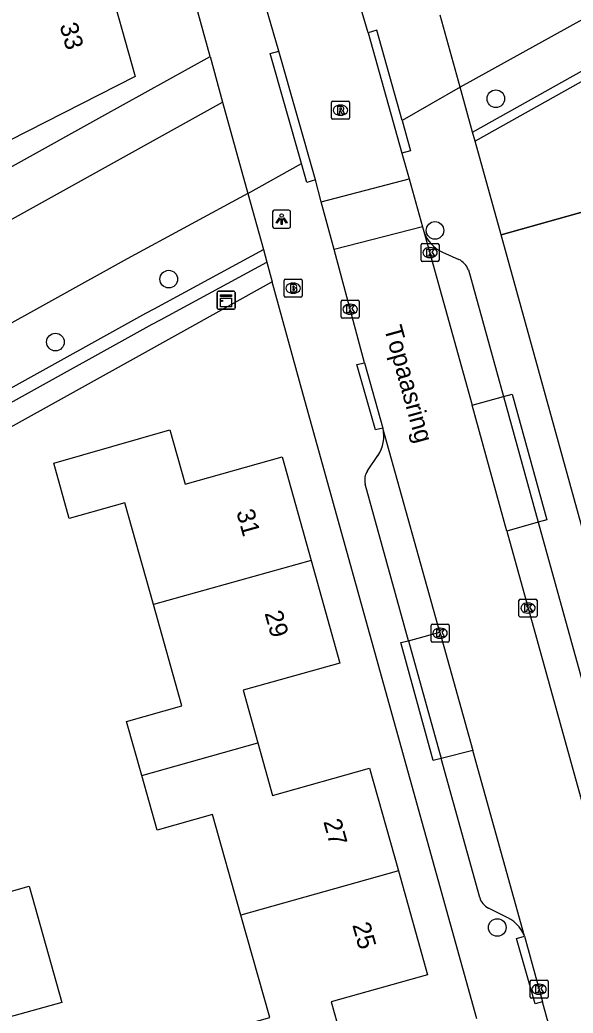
# Model space of a CAD drawing. Extents: x 159628 to 160723, y 388176 to 389416.
# Drawn here: x 160120.1 to 160150.8, y 388412.6 to 388467.7 of the extents above; entities that cross this region are included whole.
import ezdxf

# ---------------------------------------------------------------- set-up
doc = ezdxf.new("R2010")
doc.units = 0
for name, color, linetype in [('IMGEO_Boom', 7, 'Continuous'), ('IMGEO_Brandkraan', 7, 'Continuous'), ('IMGEO_Groenvoorziening', 7, 'Continuous'), ('IMGEO_Haag', 7, 'Continuous'), ('IMGEO_Hek', 7, 'Continuous'), ('IMGEO_Kast', 7, 'Continuous'), ('IMGEO_Kolk', 7, 'Continuous'), ('IMGEO_Lichtpunt', 7, 'Continuous'), ('IMGEO_Openbare_ruimte_label', 7, 'Continuous'), ('IMGEO_Pand', 7, 'Continuous'), ('IMGEO_Pand_nummerreeks', 7, 'Continuous'), ('IMGEO_Parkeervlak_open', 7, 'Continuous'), ('IMGEO_Rijbaan_lokaal_open', 7, 'Continuous'), ('IMGEO_Rioolput', 7, 'Continuous'), ('IMGEO_Voetpad_open', 7, 'Continuous')]:
    doc.layers.add(name, color=color, linetype=linetype)

msp = doc.modelspace()

# ---------------------------------------------------------------- linework, layer by layer
at = {"layer": 'IMGEO_Boom'}
for centre in [(160146.47, 388463.308), (160143.092, 388455.998), (160128.316, 388453.295), (160122.025, 388449.803), (160146.549, 388417.311)]:
    msp.add_circle(centre, 0.489, dxfattribs=at)
at = {"layer": 'IMGEO_Brandkraan'}
for p, q in [((160134.721, 388452.367), (160134.721, 388453.219)), ((160134.796, 388453.293), (160135.648, 388453.293)), ((160135.209, 388453.073), (160135.234, 388453.073)), ((160135.722, 388453.219), (160135.722, 388452.367)), ((160135.232, 388452.513), (160135.207, 388452.513)), ((160135.648, 388452.293), (160134.796, 388452.293))]:
    msp.add_line(p, q, dxfattribs=at)
for points in [[(160134.721, 388452.367), (160134.721, 388453.219)], [(160134.796, 388453.293), (160135.648, 388453.293)], [(160135.069, 388452.993), (160135.069, 388452.593), (160135.282, 388452.593)], [(160135.3, 388452.993), (160135.069, 388452.993)], [(160135.722, 388453.219), (160135.722, 388452.367)], [(160135.248, 388452.912), (160135.194, 388452.912), (160135.194, 388452.836)], [(160135.194, 388452.836), (160135.247, 388452.836)], [(160135.256, 388452.76), (160135.194, 388452.76), (160135.194, 388452.679)], [(160135.194, 388452.679), (160135.256, 388452.679)], [(160135.648, 388452.293), (160134.796, 388452.293)]]:
    msp.add_lwpolyline(points, dxfattribs=at)
for centre, radius, start, end in [((160134.798, 388453.217), 0.0765, 91.552, 178.448), ((160134.798, 388453.217), 0.0765, 91.552, 178.448), ((160135.304, 388452.848), 0.145, 59.4692, 91.5367), ((160135.329, 388452.895), 0.0922, 285.5137, 58.1501), ((160135.646, 388453.217), 0.0765, 1.552, 88.448), ((160135.646, 388453.217), 0.0765, 1.552, 88.448), ((160135.249, 388452.874), 0.0379, 267.8285, 90.9355), ((160135.257, 388452.719), 0.0404, 269.8759, 90.5077), ((160135.288, 388452.844), 0.251, 268.6676, 293.5347), ((160135.334, 388452.703), 0.105, 301.3115, 78.989), ((160134.798, 388452.369), 0.0765, 181.552, 268.448), ((160134.798, 388452.369), 0.0765, 181.552, 268.448), ((160135.646, 388452.369), 0.0765, 271.552, 358.448), ((160135.646, 388452.369), 0.0765, 271.552, 358.448)]:
    msp.add_arc(centre, radius, start, end, dxfattribs=at)
for centre, major_axis, ratio, start_param, end_param in [((160135.208, 388452.793), (-0.387, 0.002), 0.722429, 4.712389, 7.853982), ((160135.233, 388452.793), (-0.39, 0.002), 0.717154, 1.570796, 4.712389)]:
    msp.add_ellipse(centre, major_axis=major_axis, ratio=ratio, start_param=start_param, end_param=end_param, dxfattribs=at)
at = {"layer": 'IMGEO_Groenvoorziening'}
for points in [[(160169.64, 388455.37), (160167.851, 388461.677), (160146.76, 388455.755)], [(160134.059, 388453.138), (160126.17, 388448.757), (160071.823, 388418.575), (160075.33, 388405.904)]]:
    msp.add_lwpolyline(points, dxfattribs=at)
at = {"layer": 'IMGEO_Haag'}
for points in [[(160145.181, 388461.454), (160170.636, 388475.72)], [(160170.867, 388475.276), (160145.318, 388460.958)], [(160070.833, 388420.227), (160093.307, 388432.688), (160095.907, 388434.13), (160127.052, 388451.4), (160127.514, 388451.656), (160133.566, 388454.936)], [(160071.028, 388419.535), (160093.647, 388432.076), (160096.247, 388433.518), (160127.392, 388450.788), (160127.85, 388451.042), (160133.756, 388454.242)]]:
    msp.add_lwpolyline(points, dxfattribs=at)
at = {"layer": 'IMGEO_Hek'}
msp.add_lwpolyline([(160146.76, 388455.755), (160167.851, 388461.677)], dxfattribs=at)
at = {"layer": 'IMGEO_Kast'}
for p, q in [((160130.997, 388451.7), (160130.997, 388452.541)), ((160130.997, 388452.541), (160130.997, 388451.7)), ((160131.072, 388452.625), (160131.913, 388452.625)), ((160131.913, 388452.625), (160131.072, 388452.625)), ((160131.997, 388452.55), (160131.997, 388451.709)), ((160131.997, 388451.709), (160131.997, 388452.55)), ((160131.922, 388451.625), (160131.081, 388451.625)), ((160131.081, 388451.625), (160131.922, 388451.625))]:
    msp.add_line(p, q, dxfattribs=at)
for points in [[(160131.192, 388452.415), (160131.792, 388452.415), (160131.792, 388452.33), (160131.192, 388452.33), (160131.192, 388452.415)], [(160131.192, 388452.24), (160131.792, 388452.24), (160131.792, 388451.751), (160131.192, 388451.751), (160131.192, 388452.24)]]:
    msp.add_lwpolyline(points, dxfattribs=at)
msp.add_circle((160131.276, 388452.089), 0.0377, dxfattribs=at)
for centre, start, end in [((160131.075, 388452.547), 92.4484, 184.2845), ((160131.075, 388452.547), 92.4484, 184.2845), ((160131.919, 388452.547), 2.4484, 94.2845), ((160131.919, 388452.547), 2.4484, 94.2845), ((160131.075, 388451.703), 182.4484, 274.2845), ((160131.075, 388451.703), 182.4484, 274.2845), ((160131.919, 388451.703), 272.4484, 4.2845), ((160131.919, 388451.703), 272.4484, 4.2845)]:
    msp.add_arc(centre, 0.0779, start, end, dxfattribs=at)
at = {"layer": 'IMGEO_Kolk'}
for p, q in [((160142.317, 388454.341), (160142.317, 388455.193)), ((160142.392, 388455.267), (160143.244, 388455.267)), ((160143.318, 388455.193), (160143.318, 388454.341)), ((160142.805, 388455.047), (160142.83, 388455.047)), ((160143.244, 388454.267), (160142.392, 388454.267)), ((160142.828, 388454.487), (160142.803, 388454.487)), ((160137.885, 388451.197), (160137.885, 388452.049)), ((160137.96, 388452.123), (160138.812, 388452.123)), ((160138.373, 388451.903), (160138.398, 388451.903)), ((160138.886, 388452.049), (160138.886, 388451.197)), ((160138.396, 388451.343), (160138.371, 388451.343)), ((160138.812, 388451.123), (160137.96, 388451.123)), ((160147.755, 388434.615), (160147.755, 388435.467)), ((160147.83, 388435.541), (160148.682, 388435.541)), ((160148.756, 388435.467), (160148.756, 388434.615)), ((160148.243, 388435.321), (160148.268, 388435.321)), ((160148.682, 388434.541), (160147.83, 388434.541)), ((160148.266, 388434.761), (160148.241, 388434.761)), ((160142.873, 388433.219), (160142.873, 388434.071)), ((160142.948, 388434.145), (160143.8, 388434.145)), ((160143.361, 388433.925), (160143.386, 388433.925)), ((160143.874, 388434.071), (160143.874, 388433.219)), ((160143.8, 388433.145), (160142.948, 388433.145)), ((160143.384, 388433.365), (160143.359, 388433.365)), ((160148.444, 388414.383), (160149.296, 388414.383)), ((160148.369, 388413.457), (160148.369, 388414.309)), ((160148.857, 388414.163), (160148.882, 388414.163)), ((160149.37, 388414.309), (160149.37, 388413.457)), ((160149.296, 388413.383), (160148.444, 388413.383)), ((160148.88, 388413.603), (160148.855, 388413.603))]:
    msp.add_line(p, q, dxfattribs=at)
for points in [[(160142.317, 388454.341), (160142.317, 388455.193)], [(160142.392, 388455.267), (160143.244, 388455.267)], [(160143.318, 388455.193), (160143.318, 388454.341)], [(160142.638, 388454.967), (160142.761, 388454.967), (160142.761, 388454.816), (160142.891, 388454.967), (160143.055, 388454.967), (160142.909, 388454.816), (160143.062, 388454.567), (160142.91, 388454.567), (160142.825, 388454.731), (160142.761, 388454.664), (160142.761, 388454.567), (160142.638, 388454.567), (160142.638, 388454.967)], [(160143.244, 388454.267), (160142.392, 388454.267)], [(160137.885, 388451.197), (160137.885, 388452.049)], [(160137.96, 388452.123), (160138.812, 388452.123)], [(160138.886, 388452.049), (160138.886, 388451.197)], [(160138.206, 388451.823), (160138.329, 388451.823), (160138.329, 388451.672), (160138.459, 388451.823), (160138.623, 388451.823), (160138.477, 388451.672), (160138.63, 388451.423), (160138.478, 388451.423), (160138.393, 388451.587), (160138.329, 388451.52), (160138.329, 388451.423), (160138.206, 388451.423), (160138.206, 388451.823)], [(160138.812, 388451.123), (160137.96, 388451.123)], [(160147.755, 388434.615), (160147.755, 388435.467)], [(160147.83, 388435.541), (160148.682, 388435.541)], [(160148.756, 388435.467), (160148.756, 388434.615)], [(160148.076, 388435.241), (160148.199, 388435.241), (160148.199, 388435.09), (160148.329, 388435.241), (160148.493, 388435.241), (160148.347, 388435.09), (160148.5, 388434.841), (160148.348, 388434.841), (160148.263, 388435.005), (160148.199, 388434.938), (160148.199, 388434.841), (160148.076, 388434.841), (160148.076, 388435.241)], [(160148.682, 388434.541), (160147.83, 388434.541)], [(160142.873, 388433.219), (160142.873, 388434.071)], [(160142.948, 388434.145), (160143.8, 388434.145)], [(160143.194, 388433.845), (160143.317, 388433.845), (160143.317, 388433.694), (160143.447, 388433.845), (160143.611, 388433.845), (160143.465, 388433.694), (160143.618, 388433.445), (160143.466, 388433.445), (160143.381, 388433.609), (160143.317, 388433.542), (160143.317, 388433.445), (160143.194, 388433.445), (160143.194, 388433.845)], [(160143.874, 388434.071), (160143.874, 388433.219)], [(160143.8, 388433.145), (160142.948, 388433.145)], [(160148.444, 388414.383), (160149.296, 388414.383)], [(160148.369, 388413.457), (160148.369, 388414.309)], [(160148.69, 388414.083), (160148.813, 388414.083), (160148.813, 388413.932), (160148.943, 388414.083), (160149.107, 388414.083), (160148.961, 388413.932), (160149.114, 388413.683), (160148.962, 388413.683), (160148.877, 388413.847), (160148.813, 388413.78), (160148.813, 388413.683), (160148.69, 388413.683), (160148.69, 388414.083)], [(160149.37, 388414.309), (160149.37, 388413.457)], [(160149.296, 388413.383), (160148.444, 388413.383)]]:
    msp.add_lwpolyline(points, dxfattribs=at)
for centre, start, end in [((160142.394, 388455.191), 91.552, 178.448), ((160142.394, 388455.191), 91.552, 178.448), ((160143.242, 388455.191), 1.552, 88.448), ((160143.242, 388455.191), 1.552, 88.448), ((160142.394, 388454.343), 181.552, 268.448), ((160142.394, 388454.343), 181.552, 268.448), ((160143.242, 388454.343), 271.552, 358.448), ((160143.242, 388454.343), 271.552, 358.448), ((160137.962, 388452.047), 91.552, 178.448), ((160137.962, 388452.047), 91.552, 178.448), ((160138.81, 388452.047), 1.552, 88.448), ((160138.81, 388452.047), 1.552, 88.448), ((160137.962, 388451.199), 181.552, 268.448), ((160137.962, 388451.199), 181.552, 268.448), ((160138.81, 388451.199), 271.552, 358.448), ((160138.81, 388451.199), 271.552, 358.448), ((160147.832, 388435.465), 91.552, 178.448), ((160147.832, 388435.465), 91.552, 178.448), ((160148.68, 388435.465), 1.552, 88.448), ((160148.68, 388435.465), 1.552, 88.448), ((160147.832, 388434.617), 181.552, 268.448), ((160147.832, 388434.617), 181.552, 268.448), ((160148.68, 388434.617), 271.552, 358.448), ((160148.68, 388434.617), 271.552, 358.448), ((160142.95, 388434.069), 91.552, 178.448), ((160142.95, 388434.069), 91.552, 178.448), ((160143.798, 388434.069), 1.552, 88.448), ((160143.798, 388434.069), 1.552, 88.448), ((160142.95, 388433.221), 181.552, 268.448), ((160142.95, 388433.221), 181.552, 268.448), ((160143.798, 388433.221), 271.552, 358.448), ((160143.798, 388433.221), 271.552, 358.448), ((160148.446, 388414.307), 91.552, 178.448), ((160148.446, 388414.307), 91.552, 178.448), ((160149.294, 388414.307), 1.552, 88.448), ((160149.294, 388414.307), 1.552, 88.448), ((160148.446, 388413.459), 181.552, 268.448), ((160148.446, 388413.459), 181.552, 268.448), ((160149.294, 388413.459), 271.552, 358.448), ((160149.294, 388413.459), 271.552, 358.448)]:
    msp.add_arc(centre, 0.0765, start, end, dxfattribs=at)
for centre, major_axis, ratio, start_param, end_param in [((160142.804, 388454.767), (-0.387, 0.002), 0.722429, 4.712389, 7.853982), ((160142.829, 388454.767), (-0.39, 0.002), 0.717154, 1.570796, 4.712389), ((160138.372, 388451.623), (-0.387, 0.002), 0.722429, 4.712389, 7.853982), ((160138.397, 388451.623), (-0.39, 0.002), 0.717154, 1.570796, 4.712389), ((160148.242, 388435.041), (-0.387, 0.002), 0.722429, 4.712389, 7.853982), ((160148.267, 388435.041), (-0.39, 0.002), 0.717154, 1.570796, 4.712389), ((160143.36, 388433.645), (-0.387, 0.002), 0.722429, 4.712389, 7.853982), ((160143.385, 388433.645), (-0.39, 0.002), 0.717154, 1.570796, 4.712389), ((160148.856, 388413.883), (-0.387, 0.002), 0.722429, 4.712389, 7.853982), ((160148.881, 388413.883), (-0.39, 0.002), 0.717154, 1.570796, 4.712389)]:
    msp.add_ellipse(centre, major_axis=major_axis, ratio=ratio, start_param=start_param, end_param=end_param, dxfattribs=at)
at = {"layer": 'IMGEO_Lichtpunt'}
for p, q in [((160134.081, 388457.028), (160134.081, 388456.221)), ((160134.081, 388457.028), (160134.081, 388456.221)), ((160134.983, 388457.123), (160134.175, 388457.123)), ((160134.983, 388457.123), (160134.175, 388457.123)), ((160135.077, 388456.221), (160135.077, 388457.028)), ((160135.077, 388456.221), (160135.077, 388457.028)), ((160134.175, 388456.127), (160134.983, 388456.127)), ((160134.175, 388456.127), (160134.983, 388456.127))]:
    msp.add_line(p, q, dxfattribs=at)
for points in [[(160134.455, 388456.692), (160134.494, 388456.664), (160134.306, 388456.402), (160134.268, 388456.429), (160134.455, 388456.692)], [(160134.557, 388456.644), (160134.604, 388456.644), (160134.604, 388456.322), (160134.557, 388456.322), (160134.557, 388456.644)], [(160134.667, 388456.664), (160134.705, 388456.691), (160134.892, 388456.429), (160134.853, 388456.401), (160134.667, 388456.664)]]:
    msp.add_lwpolyline(points, dxfattribs=at)
msp.add_circle((160134.58, 388456.826), 0.0994, dxfattribs=at)
for centre, start, end in [((160134.175, 388457.028), 90, 180), ((160134.175, 388457.028), 90, 180), ((160134.983, 388457.028), 0, 90), ((160134.983, 388457.028), 0, 90), ((160134.175, 388456.221), 180, 270), ((160134.175, 388456.221), 180, 270), ((160134.983, 388456.221), 270, 0), ((160134.983, 388456.221), 270, 360)]:
    msp.add_arc(centre, 0.0946, start, end, dxfattribs=at)
at = {"layer": 'IMGEO_Pand'}
for points in [[(160124.184, 388472.586), (160126.461, 388473.205), (160127.069, 388471.036), (160124.807, 388470.402), (160126.452, 388464.539), (160116.486, 388459.468), (160114.4, 388466.915), (160113.11, 388466.545), (160112.321, 388469.361)], [(160127.463, 388435.235), (160125.871, 388440.88), (160122.793, 388440.012), (160121.928, 388443.082), (160128.374, 388444.925), (160129.221, 388441.922), (160134.607, 388443.442), (160136.214, 388437.688)], [(160136.214, 388437.688), (160127.463, 388435.235)], [(160136.214, 388437.688), (160137.808, 388431.979), (160132.438, 388430.488), (160133.26, 388427.562)], [(160126.813, 388425.754), (160125.967, 388428.753), (160129.046, 388429.622), (160127.463, 388435.235)], [(160126.813, 388425.754), (160133.26, 388427.562)], [(160133.26, 388427.562), (160134.08, 388424.641), (160139.465, 388426.152), (160141.063, 388420.45)], [(160132.322, 388418), (160130.749, 388423.577), (160127.671, 388422.71), (160126.813, 388425.754)], [(160141.063, 388420.45), (160142.68, 388414.678), (160137.333, 388413.181), (160138.161, 388410.225), (160131.7, 388408.378), (160130.835, 388411.448), (160133.924, 388412.32), (160132.322, 388418)], [(160141.063, 388420.45), (160132.322, 388418)], [(160112.657, 388414.061), (160118.362, 388415.66), (160117.498, 388418.739), (160120.567, 388419.598), (160121.024, 388417.966), (160122.373, 388413.151), (160119.389, 388412.314), (160120.898, 388406.925), (160115.113, 388405.312)]]:
    msp.add_lwpolyline(points, dxfattribs=at)
at = {"layer": 'IMGEO_Parkeervlak_open'}
for points in [[(160145.15, 388446.295), (160146.896, 388446.779)], [(160148.825, 388439.798), (160147.085, 388439.316)], [(160141.631, 388433.226), (160143.358, 388433.706)], [(160145.188, 388427.134), (160143.442, 388426.686)]]:
    msp.add_lwpolyline(points, dxfattribs=at)
at = {"layer": 'IMGEO_Rijbaan_lokaal_open'}
for points in [[(160139.386, 388466.972), (160138.44, 388470.191), (160136.156, 388478.361), (160130.149, 388500), (160127.356, 388510.063), (160127.238, 388510.351)], [(160169.54, 388477.832), (160144.491, 388463.944)], [(160134.433, 388465.953), (160133.41, 388469.46)], [(160144.491, 388463.944), (160143.387, 388467.946)], [(160141.27, 388462.102), (160139.867, 388467.106), (160139.386, 388466.972)], [(160139.386, 388466.972), (160141.26, 388460.286)], [(160135.679, 388459.706), (160133.952, 388465.818), (160134.433, 388465.953)], [(160136.455, 388458.799), (160134.433, 388465.953)], [(160107.426, 388449.867), (160124.462, 388459.33), (160131.302, 388463.119)], [(160131.302, 388463.119), (160132.71, 388458.055)], [(160141.27, 388462.102), (160141.741, 388460.42), (160141.26, 388460.286)], [(160141.26, 388460.286), (160141.656, 388458.87)], [(160136.455, 388458.799), (160135.974, 388458.664), (160135.679, 388459.706)], [(160136.782, 388457.586), (160136.455, 388458.799)], [(160136.782, 388457.586), (160141.656, 388458.87)], [(160141.656, 388458.87), (160142.401, 388456.206)], [(160132.71, 388458.055), (160126, 388454.418), (160094.379, 388436.885)], [(160137.494, 388454.941), (160136.782, 388457.586)], [(160142.401, 388456.206), (160137.494, 388454.941)], [(160142.401, 388456.206), (160142.477, 388455.934)], [(160142.477, 388455.934), (160145.15, 388446.295)], [(160139.186, 388448.658), (160137.494, 388454.941)], [(160139.186, 388448.658), (160140.207, 388445.019)], [(160147.085, 388439.316), (160145.15, 388446.295)], [(160143.358, 388433.706), (160140.207, 388445.019)], [(160147.085, 388439.316), (160153.525, 388416.089), (160154.242, 388413.556)], [(160143.358, 388433.706), (160145.188, 388427.134)], [(160148.059, 388416.828), (160145.188, 388427.134)], [(160148.059, 388416.828), (160149.064, 388413.184)], [(160149.559, 388411.487), (160149.324, 388412.243), (160149.064, 388413.184)]]:
    msp.add_lwpolyline(points, dxfattribs=at)
at = {"layer": 'IMGEO_Rioolput'}
for p, q in [((160137.344, 388462.246), (160137.344, 388463.098)), ((160137.419, 388463.172), (160138.271, 388463.172)), ((160137.832, 388462.952), (160137.857, 388462.952)), ((160138.345, 388463.098), (160138.345, 388462.246)), ((160137.855, 388462.392), (160137.83, 388462.392)), ((160138.271, 388462.172), (160137.419, 388462.172))]:
    msp.add_line(p, q, dxfattribs=at)
for points in [[(160137.344, 388462.246), (160137.344, 388463.098)], [(160137.419, 388463.172), (160138.271, 388463.172)], [(160138.345, 388463.098), (160138.345, 388462.246)], [(160137.933, 388462.87), (160137.681, 388462.872), (160137.681, 388462.472)], [(160137.681, 388462.472), (160137.805, 388462.472), (160137.805, 388462.634), (160137.816, 388462.634)], [(160137.859, 388462.791), (160137.805, 388462.791), (160137.805, 388462.71)], [(160137.805, 388462.71), (160137.857, 388462.71)], [(160137.863, 388462.605), (160137.934, 388462.472), (160138.074, 388462.472), (160138.009, 388462.598)], [(160138.271, 388462.172), (160137.419, 388462.172)]]:
    msp.add_lwpolyline(points, dxfattribs=at)
for centre, radius, start, end in [((160137.421, 388463.096), 0.0765, 91.552, 178.448), ((160137.421, 388463.096), 0.0765, 91.552, 178.448), ((160138.269, 388463.096), 0.0765, 1.552, 88.448), ((160138.269, 388463.096), 0.0765, 1.552, 88.448), ((160137.815, 388462.581), 0.0533, 26.0293, 88.6989), ((160137.841, 388462.899), 0.19, 274.7715, 282.9687), ((160137.865, 388462.695), 0.0964, 77.0061, 93.1865), ((160137.879, 388462.752), 0.0378, 276.6634, 79.6772), ((160137.932, 388462.76), 0.109, 350.3612, 89.416), ((160137.93, 388462.76), 0.112, 277.5842, 350.9817), ((160137.914, 388462.545), 0.108, 29.5134, 73.7905), ((160137.421, 388462.248), 0.0765, 181.552, 268.448), ((160137.421, 388462.248), 0.0765, 181.552, 268.448), ((160138.269, 388462.248), 0.0765, 271.552, 358.448), ((160138.269, 388462.248), 0.0765, 271.552, 358.448)]:
    msp.add_arc(centre, radius, start, end, dxfattribs=at)
for centre, major_axis, ratio, start_param, end_param in [((160137.831, 388462.672), (-0.387, 0.002), 0.722429, 4.712389, 7.853982), ((160137.856, 388462.672), (-0.39, 0.002), 0.717154, 1.570796, 4.712389)]:
    msp.add_ellipse(centre, major_axis=major_axis, ratio=ratio, start_param=start_param, end_param=end_param, dxfattribs=at)
at = {"layer": 'IMGEO_Voetpad_open'}
for points in [[(160130.611, 388465.651), (160128.765, 388472.373), (160120.983, 388500), (160116.838, 388514.716)], [(160105.072, 388451.472), (160124.595, 388462.323), (160130.611, 388465.651)], [(160130.611, 388465.651), (160131.302, 388463.119)], [(160144.491, 388463.944), (160141.27, 388462.102)], [(160145.181, 388461.454), (160144.491, 388463.944)], [(160145.318, 388460.958), (160145.181, 388461.454)], [(160146.76, 388455.755), (160145.318, 388460.958)], [(160132.71, 388458.055), (160135.679, 388459.706)], [(160132.71, 388458.055), (160133.566, 388454.936)], [(160158.642, 388412.875), (160157.756, 388416.075), (160154.009, 388429.596), (160146.76, 388455.755)], [(160133.566, 388454.936), (160133.756, 388454.242)], [(160143.503, 388454.79), (160144.421, 388454.389)], [(160133.756, 388454.242), (160134.059, 388453.138)], [(160144.95, 388453.818), (160146.896, 388446.779)], [(160145.423, 388412.242), (160135.774, 388446.888), (160134.059, 388453.138)], [(160140.207, 388445.019), (160139.782, 388444.925), (160138.749, 388448.554), (160139.186, 388448.658)], [(160146.896, 388446.779), (160147.372, 388446.911), (160149.306, 388439.931), (160148.825, 388439.798)], [(160146.896, 388446.779), (160148.825, 388439.798)], [(160139.344, 388442.649), (160139.919, 388443.498)], [(160141.631, 388433.226), (160139.224, 388441.917)], [(160148.825, 388439.798), (160155.242, 388416.638)], [(160143.442, 388426.686), (160142.994, 388426.571), (160141.201, 388433.123), (160141.631, 388433.226)], [(160141.631, 388433.226), (160143.442, 388426.686)], [(160145.574, 388418.985), (160143.442, 388426.686)], [(160146.946, 388417.935), (160146.06, 388418.389)], [(160149.064, 388413.184), (160148.652, 388413.079), (160147.624, 388416.699), (160148.059, 388416.828)]]:
    msp.add_lwpolyline(points, dxfattribs=at)
for centre, radius, start, end in [((160144.316, 388456.552), 1.94, 198.5586, 245.2163), ((160143.892, 388453.369), 1.149, 23.0166, 62.6103), ((160138.336, 388444.585), 1.921, 325.5105, 13.0455), ((160140.071, 388442.154), 0.879, 145.7452, 195.6349), ((160146.492, 388419.238), 0.953, 195.388, 243.0021), ((160146.277, 388416.149), 1.907, 20.8527, 69.457)]:
    msp.add_arc(centre, radius, start, end, dxfattribs=at)

# ---------------------------------------------------------------- texts
at = {"layer": 'IMGEO_Openbare_ruimte_label'}
msp.add_text('Topaasring', height=1, rotation=285.5517, dxfattribs=at).set_placement((160140.26, 388450.572))
at = {"layer": 'IMGEO_Pand_nummerreeks'}
for s, rotation, p in [('33', 285.6702, (160122.248, 388467.38)), ('31', 285.6022, (160132.056, 388440.381)), ('29', 285.6022, (160133.627, 388434.759)), ('27', 285.6528, (160136.887, 388423.194)), ('25', 285.6528, (160138.495, 388417.457))]:
    msp.add_text(s, height=1, rotation=rotation, dxfattribs=at).set_placement(p)

doc.saveas('drawing.dxf')
